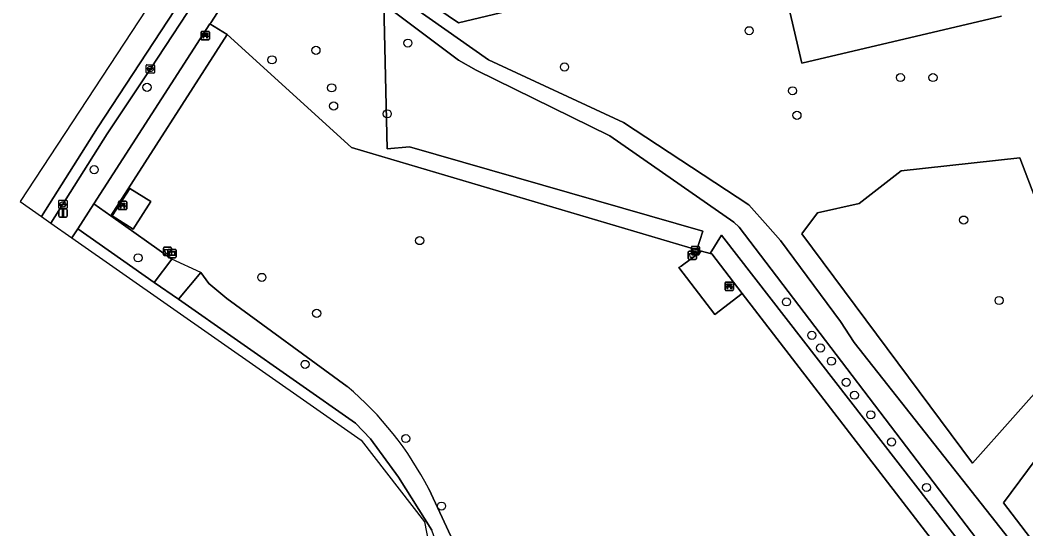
# Model space of a CAD drawing. Extents: x 158031 to 159244, y 380104 to 381214.
# Drawn here: x 158364.3 to 158485.7, y 380368.1 to 380429.5 of the extents above; entities that cross this region are included whole.
import ezdxf

# ---------------------------------------------------------------- set-up
doc = ezdxf.new("R2010")
doc.units = 0
for name, color, linetype in [('IMGEO_Afvalbak', 7, 'Continuous'), ('IMGEO_Bank', 7, 'Continuous'), ('IMGEO_Boom', 7, 'Continuous'), ('IMGEO_Erf', 7, 'Continuous'), ('IMGEO_Groenvoorziening', 7, 'Continuous'), ('IMGEO_Haag', 7, 'Continuous'), ('IMGEO_Hek', 7, 'Continuous'), ('IMGEO_Informatiebord', 7, 'Continuous'), ('IMGEO_Kolk', 7, 'Continuous'), ('IMGEO_Lichtmast', 7, 'Continuous'), ('IMGEO_Loofbos', 7, 'Continuous'), ('IMGEO_Rijbaan_lokaal_gesloten', 7, 'Continuous'), ('IMGEO_Voetpad_halfverhard', 7, 'Continuous'), ('IMGEO_Voetpad_open', 7, 'Continuous')]:
    doc.layers.add(name, color=color, linetype=linetype)

msp = doc.modelspace()

# ---------------------------------------------------------------- linework, layer by layer
at = {"layer": 'IMGEO_Afvalbak'}
for p, q in [((158381.59, 380401.2), (158381.59, 380402)), ((158381.59, 380402), (158381.59, 380401.2)), ((158381.69, 380402.1), (158382.48, 380402.1)), ((158382.48, 380402.1), (158381.69, 380402.1)), ((158382.58, 380402), (158382.58, 380401.2)), ((158382.58, 380401.2), (158382.58, 380402)), ((158382.48, 380401.1), (158381.69, 380401.1)), ((158381.69, 380401.1), (158382.48, 380401.1)), ((158444.91, 380400.73), (158444.91, 380401.53)), ((158444.91, 380401.53), (158444.91, 380400.73)), ((158445.01, 380401.63), (158445.8, 380401.63)), ((158445.8, 380401.63), (158445.01, 380401.63)), ((158445.8, 380400.63), (158445.01, 380400.63)), ((158445.01, 380400.63), (158445.8, 380400.63)), ((158445.9, 380401.53), (158445.9, 380400.73)), ((158445.9, 380400.73), (158445.9, 380401.53))]:
    msp.add_line(p, q, dxfattribs=at)
for points in [[(158381.73, 380401.81), (158382.44, 380401.81), (158382.29, 380401.34), (158381.88, 380401.34), (158381.73, 380401.81)], [(158445.05, 380401.34), (158445.76, 380401.34), (158445.61, 380400.87), (158445.2, 380400.87), (158445.05, 380401.34)]]:
    msp.add_lwpolyline(points, dxfattribs=at)
for centre, start, end in [((158381.69, 380402), 90, 180), ((158381.69, 380402), 90, 180), ((158382.48, 380402), 0, 90), ((158382.48, 380402), 360, 90), ((158381.69, 380401.2), 180, 270), ((158381.69, 380401.2), 180, 270), ((158382.48, 380401.2), 270, 0), ((158382.48, 380401.2), 270, 0), ((158445.01, 380401.53), 90, 180), ((158445.01, 380401.53), 90, 180), ((158445.01, 380400.73), 180, 270), ((158445.01, 380400.73), 180, 270), ((158445.8, 380401.53), 0, 90), ((158445.8, 380401.53), 360, 90), ((158445.8, 380400.73), 270, 0), ((158445.8, 380400.73), 270, 0)]:
    msp.add_arc(centre, 0.1, start, end, dxfattribs=at)
at = {"layer": 'IMGEO_Bank'}
for p, q in [((158386.14, 380427.21), (158386.14, 380428.05)), ((158386.14, 380428.05), (158386.14, 380427.21)), ((158386.22, 380428.14), (158387.06, 380428.14)), ((158387.06, 380428.14), (158386.22, 380428.14)), ((158386.45, 380427.64), (158386.45, 380427.75)), ((158386.84, 380427.53), (158386.45, 380427.53)), ((158386.49, 380427.75), (158386.49, 380427.64)), ((158386.78, 380427.75), (158386.5, 380427.75)), ((158386.5, 380427.64), (158386.78, 380427.64)), ((158386.79, 380427.64), (158386.79, 380427.75)), ((158386.83, 380427.75), (158386.83, 380427.64)), ((158387.14, 380428.06), (158387.14, 380427.22)), ((158387.14, 380427.22), (158387.14, 380428.06)), ((158387.07, 380427.14), (158386.23, 380427.14)), ((158386.23, 380427.14), (158387.07, 380427.14)), ((158376.17, 380406.71), (158376.17, 380407.55)), ((158376.17, 380407.55), (158376.17, 380406.71)), ((158376.24, 380407.64), (158377.08, 380407.64)), ((158377.08, 380407.64), (158376.24, 380407.64)), ((158376.87, 380407.04), (158376.47, 380407.04)), ((158376.48, 380407.14), (158376.48, 380407.25)), ((158376.52, 380407.25), (158376.52, 380407.14)), ((158376.81, 380407.26), (158376.53, 380407.26)), ((158376.53, 380407.14), (158376.81, 380407.14)), ((158376.82, 380407.14), (158376.82, 380407.25)), ((158376.86, 380407.25), (158376.86, 380407.14)), ((158377.17, 380407.56), (158377.17, 380406.72)), ((158377.17, 380406.72), (158377.17, 380407.56)), ((158377.09, 380406.64), (158376.25, 380406.64)), ((158376.25, 380406.64), (158377.09, 380406.64)), ((158449.37, 380396.97), (158449.37, 380397.81)), ((158449.37, 380397.81), (158449.37, 380396.97)), ((158449.44, 380397.89), (158450.28, 380397.89)), ((158450.28, 380397.89), (158449.44, 380397.89)), ((158450.07, 380397.29), (158449.67, 380397.29)), ((158449.68, 380397.4), (158449.68, 380397.51)), ((158449.72, 380397.51), (158449.72, 380397.4)), ((158450.01, 380397.51), (158449.73, 380397.51)), ((158449.73, 380397.39), (158450.01, 380397.39)), ((158450.02, 380397.4), (158450.02, 380397.51)), ((158450.06, 380397.51), (158450.06, 380397.4)), ((158450.37, 380397.82), (158450.37, 380396.98)), ((158450.37, 380396.98), (158450.37, 380397.82)), ((158450.29, 380396.89), (158449.45, 380396.89)), ((158449.45, 380396.89), (158450.29, 380396.89))]:
    msp.add_line(p, q, dxfattribs=at)
for points in [[(158386.39, 380427.53), (158386.25, 380427.53), (158386.36, 380427.64), (158386.44, 380427.64)], [(158386.44, 380427.75), (158386.36, 380427.75), (158386.36, 380427.92), (158386.92, 380427.92), (158386.92, 380427.75), (158386.84, 380427.75)], [(158386.44, 380427.53), (158386.44, 380427.32), (158386.4, 380427.32), (158386.4, 380427.53)], [(158386.84, 380427.64), (158386.92, 380427.64), (158387.03, 380427.53), (158386.9, 380427.53)], [(158386.89, 380427.53), (158386.89, 380427.32), (158386.85, 380427.32), (158386.85, 380427.53)], [(158376.42, 380407.04), (158376.27, 380407.04), (158376.39, 380407.14), (158376.47, 380407.14)], [(158376.47, 380407.26), (158376.39, 380407.26), (158376.39, 380407.42), (158376.95, 380407.42), (158376.95, 380407.26), (158376.87, 380407.26)], [(158376.47, 380407.03), (158376.47, 380406.82), (158376.42, 380406.82), (158376.42, 380407.03)], [(158376.87, 380407.14), (158376.95, 380407.14), (158377.06, 380407.04), (158376.92, 380407.04)], [(158376.92, 380407.03), (158376.92, 380406.82), (158376.87, 380406.82), (158376.87, 380407.03)], [(158449.62, 380397.29), (158449.47, 380397.29), (158449.59, 380397.39), (158449.67, 380397.39)], [(158449.67, 380397.51), (158449.59, 380397.51), (158449.59, 380397.67), (158450.15, 380397.67), (158450.15, 380397.51), (158450.07, 380397.51)], [(158449.67, 380397.29), (158449.67, 380397.08), (158449.62, 380397.08), (158449.62, 380397.29)], [(158450.07, 380397.39), (158450.15, 380397.39), (158450.26, 380397.29), (158450.12, 380397.29)], [(158450.12, 380397.29), (158450.12, 380397.08), (158450.07, 380397.08), (158450.07, 380397.29)]]:
    msp.add_lwpolyline(points, dxfattribs=at)
for centre, radius, start, end in [((158386.22, 380428.06), 0.0779, 92.4484, 184.2845), ((158386.22, 380428.06), 0.0779, 92.4484, 184.2845), ((158386.39, 380427.53), 0.00671, 2.8957, 87.1043), ((158386.44, 380427.75), 0.00671, 2.8957, 87.1043), ((158386.44, 380427.64), 0.00671, 272.8957, 357.1043), ((158386.45, 380427.53), 0.00671, 92.8957, 177.1043), ((158386.5, 380427.75), 0.00671, 92.8957, 177.1043), ((158386.5, 380427.64), 0.00671, 182.8957, 267.1043), ((158386.78, 380427.75), 0.00671, 2.8957, 87.1043), ((158386.78, 380427.64), 0.00671, 272.8957, 357.1043), ((158386.84, 380427.75), 0.00671, 92.8957, 177.1043), ((158386.84, 380427.64), 0.00671, 182.8957, 267.1043), ((158386.84, 380427.53), 0.00671, 2.8957, 87.1043), ((158386.9, 380427.53), 0.00671, 92.8957, 177.1043), ((158387.06, 380428.06), 0.0779, 2.4484, 94.2845), ((158387.06, 380428.06), 0.0779, 2.4484, 94.2845), ((158386.22, 380427.22), 0.0779, 182.4484, 274.2845), ((158386.22, 380427.22), 0.0779, 182.4484, 274.2845), ((158387.06, 380427.22), 0.0779, 272.4484, 4.2845), ((158387.06, 380427.22), 0.0779, 272.4484, 4.2845), ((158376.25, 380407.56), 0.0779, 92.4484, 184.2845), ((158376.25, 380407.56), 0.0779, 92.4484, 184.2845), ((158376.25, 380406.72), 0.0779, 182.4484, 274.2845), ((158376.25, 380406.72), 0.0779, 182.4484, 274.2845), ((158376.42, 380407.03), 0.00671, 2.8957, 87.1043), ((158376.47, 380407.25), 0.00671, 2.8957, 87.1043), ((158376.47, 380407.14), 0.00671, 272.8957, 357.1043), ((158376.47, 380407.03), 0.00671, 92.8957, 177.1043), ((158376.53, 380407.25), 0.00671, 92.8957, 177.1043), ((158376.53, 380407.14), 0.00671, 182.8957, 267.1043), ((158376.81, 380407.25), 0.00671, 2.8957, 87.1043), ((158376.81, 380407.14), 0.00671, 272.8957, 357.1043), ((158376.87, 380407.25), 0.00671, 92.8957, 177.1043), ((158376.87, 380407.14), 0.00671, 182.8957, 267.1043), ((158376.87, 380407.03), 0.00671, 2.8957, 87.1043), ((158376.92, 380407.03), 0.00671, 92.8957, 177.1043), ((158377.09, 380407.56), 0.0779, 2.4484, 94.2845), ((158377.09, 380407.56), 0.0779, 2.4484, 94.2845), ((158377.09, 380406.72), 0.0779, 272.4484, 4.2845), ((158377.09, 380406.72), 0.0779, 272.4484, 4.2845), ((158449.45, 380397.82), 0.0779, 92.4484, 184.2845), ((158449.45, 380397.82), 0.0779, 92.4484, 184.2845), ((158449.45, 380396.97), 0.0779, 182.4484, 274.2845), ((158449.45, 380396.97), 0.0779, 182.4484, 274.2845), ((158449.62, 380397.28), 0.00671, 2.8957, 87.1043), ((158449.67, 380397.51), 0.00671, 2.8957, 87.1043), ((158449.67, 380397.4), 0.00671, 272.8957, 357.1043), ((158449.67, 380397.28), 0.00671, 92.8957, 177.1043), ((158449.73, 380397.51), 0.00671, 92.8957, 177.1043), ((158449.73, 380397.4), 0.00671, 182.8957, 267.1043), ((158450.01, 380397.51), 0.00671, 2.8957, 87.1043), ((158450.01, 380397.4), 0.00671, 272.8957, 357.1043), ((158450.07, 380397.51), 0.00671, 92.8957, 177.1043), ((158450.07, 380397.4), 0.00671, 182.8957, 267.1043), ((158450.07, 380397.28), 0.00671, 2.8957, 87.1043), ((158450.12, 380397.28), 0.00671, 92.8957, 177.1043), ((158450.29, 380397.82), 0.0779, 2.4484, 94.2845), ((158450.29, 380397.82), 0.0779, 2.4484, 94.2845), ((158450.29, 380396.97), 0.0779, 272.4484, 4.2845), ((158450.29, 380396.97), 0.0779, 272.4484, 4.2845)]:
    msp.add_arc(centre, radius, start, end, dxfattribs=at)
at = {"layer": 'IMGEO_Boom'}
for centre in [(158452.26, 380428.23), (158400, 380425.86), (158411.09, 380426.74), (158394.7, 380424.72), (158429.99, 380423.85), (158470.52, 380422.58), (158474.44, 380422.58), (158379.62, 380421.4), (158401.9, 380421.34), (158457.5, 380420.98), (158402.13, 380419.15), (158408.6, 380418.2), (158458.03, 380418.02), (158373.25, 380411.46), (158478.14, 380405.38), (158412.51, 380402.9), (158378.54, 380400.82), (158393.47, 380398.46), (158456.77, 380395.5), (158482.42, 380395.67), (158400.09, 380394.12), (158459.82, 380391.47), (158460.88, 380389.94), (158462.19, 380388.35), (158398.69, 380387.96), (158463.98, 380385.8), (158464.97, 380384.24), (158466.94, 380381.87), (158410.84, 380379.01), (158469.45, 380378.59), (158473.67, 380373.11), (158415.15, 380370.86)]:
    msp.add_circle(centre, 0.489, dxfattribs=at)
at = {"layer": 'IMGEO_Erf'}
msp.add_lwpolyline([(158397.97, 380442.25), (158417.2, 380429.17), (158455.35, 380438.31), (158458.62, 380424.32), (158482.72, 380429.98)], dxfattribs=at)
at = {"layer": 'IMGEO_Groenvoorziening'}
for points in [[(158482.72, 380429.98), (158458.62, 380424.32), (158455.35, 380438.31), (158417.2, 380429.17), (158397.97, 380442.25)], [(158406.5, 380434.82), (158420.81, 380424.7), (158437.11, 380417.14), (158452.23, 380407.21), (158454.52, 380404.64), (158456.03, 380402.9), (158463.27, 380393.14), (158464.95, 380390.6), (158483.13, 380367.54), (158490.03, 380358.5), (158500, 380343.81), (158504.06, 380337.83), (158522.9, 380314.99)], [(158451.44, 380396.52), (158448.13, 380393.98), (158443.79, 380399.64), (158444.05, 380399.83), (158446.39, 380401.53), (158446.53, 380401.63), (158445.94, 380401.79), (158405.77, 380413.7), (158404.28, 380414.14), (158389.27, 380427.76), (158375.27, 380405.9), (158382.6, 380400.68), (158380.5, 380397.86), (158383.41, 380395.83), (158386.1, 380399.04), (158387.09, 380397.71), (158389.26, 380395.91), (158403.78, 380385.29)], [(158478.06, 380366.01), (158448.92, 380403.57), (158447.57, 380401.34), (158447.76, 380401.29), (158451.44, 380396.52), (158474.64, 380366.37)], [(158403.78, 380385.29), (158389.26, 380395.91), (158387.09, 380397.71), (158386.1, 380399.04), (158383.41, 380395.83), (158404.76, 380380.88), (158406.57, 380378.99), (158409.97, 380374.34), (158413.97, 380367.94)], [(158413.61, 380372.93), (158422.37, 380354.09), (158427.93, 380350.94), (158452.77, 380356.51), (158474.64, 380366.37), (158451.44, 380396.52)], [(158422.37, 380354.09), (158413.61, 380372.93)]]:
    msp.add_lwpolyline(points, dxfattribs=at)
for points in [[(158405.57, 380433.43), (158405.17, 380432.84), (158398.96, 380436.87), (158398.31, 380435.9), (158393.64, 380439.02), (158387.3, 380429.19), (158387.21, 380429.05), (158389.27, 380427.76), (158404.28, 380414.14), (158405.77, 380413.7), (158445.94, 380401.79), (158446.67, 380404.02), (158411.27, 380414.22), (158408.59, 380413.96), (158408.21, 380431.45)], [(158435.47, 380415.56), (158419.32, 380423.46), (158417.19, 380424.67), (158408.21, 380431.45), (158408.59, 380413.96), (158411.27, 380414.22), (158446.67, 380404.02), (158445.94, 380401.79), (158446.53, 380401.63), (158447.57, 380401.34), (158448.92, 380403.57), (158478.06, 380366.01), (158479.75, 380366.86), (158451.07, 380404.54), (158450.43, 380405.14)], [(158387.21, 380429.05), (158373.19, 380407.33), (158375.27, 380405.9), (158389.27, 380427.76)], [(158488.94, 380386.97), (158479.23, 380376.03), (158458.62, 380403.72), (158460.52, 380406.27), (158465.55, 380407.38), (158470.6, 380411.32), (158484.93, 380412.89), (158490.67, 380397.79), (158493.86, 380392.88)], [(158377.94, 380404.28), (158375.41, 380405.88), (158377.53, 380409.18), (158380.06, 380407.61)], [(158371.26, 380404.33), (158380.5, 380397.86), (158382.6, 380400.68), (158375.27, 380405.9), (158373.19, 380407.33)], [(158504.92, 380370.93), (158515.62, 380357.8), (158519.47, 380348.39), (158517.45, 380342.91), (158512.61, 380339.42), (158523.74, 380324.89), (158522.04, 380318.79), (158519.94, 380319.89), (158521.17, 380324.35), (158510.99, 380338.11), (158509.28, 380336.79), (158482.95, 380371.24), (158489.65, 380380.32), (158493.63, 380380.76), (158496.97, 380378.21)]]:
    msp.add_lwpolyline(points, close=True, dxfattribs=at)
msp.add_arc((158377.58, 380354.34), 40.55, 27.289, 49.7531, dxfattribs=at)
msp.add_arc((158377.58, 380354.34), 40.55, 27.289, 49.7531, dxfattribs=at)
at = {"layer": 'IMGEO_Haag'}
msp.add_lwpolyline([(158371.26, 380404.33), (158380.5, 380397.86), (158382.6, 380400.68), (158375.27, 380405.9), (158373.19, 380407.33)], close=True, dxfattribs=at)
for points in [[(158478.06, 380366.01), (158448.92, 380403.57), (158447.57, 380401.34), (158447.76, 380401.29), (158451.44, 380396.52), (158474.64, 380366.37)], [(158403.78, 380385.29), (158389.26, 380395.91), (158387.09, 380397.71), (158386.1, 380399.04), (158383.41, 380395.83), (158404.76, 380380.88), (158406.57, 380378.99), (158409.97, 380374.34), (158413.97, 380367.94)], [(158422.37, 380354.09), (158413.61, 380372.93)]]:
    msp.add_lwpolyline(points, dxfattribs=at)
msp.add_arc((158377.58, 380354.34), 40.55, 27.289, 49.7531, dxfattribs=at)
at = {"layer": 'IMGEO_Hek'}
for points in [[(158375.27, 380405.9), (158389.27, 380427.76)], [(158389.27, 380427.76), (158404.28, 380414.14), (158405.77, 380413.7)], [(158405.77, 380413.7), (158445.94, 380401.79)], [(158382.6, 380400.68), (158375.27, 380405.9)], [(158386.1, 380399.04), (158382.6, 380400.68)], [(158447.57, 380401.34), (158447.76, 380401.29), (158451.44, 380396.52), (158474.64, 380366.37), (158452.77, 380356.51), (158427.93, 380350.94), (158422.37, 380354.09), (158413.61, 380372.93)], [(158445.94, 380401.79), (158446.53, 380401.63), (158447.57, 380401.34)], [(158403.78, 380385.29), (158389.26, 380395.91), (158387.09, 380397.71), (158386.1, 380399.04)]]:
    msp.add_lwpolyline(points, dxfattribs=at)
msp.add_arc((158377.58, 380354.34), 40.55, 27.289, 49.7531, dxfattribs=at)
at = {"layer": 'IMGEO_Informatiebord'}
for p, q in [((158382.25, 380401.84), (158383.03, 380401.84)), ((158383.03, 380401.84), (158382.25, 380401.84)), ((158445.29, 380401.3), (158445.29, 380402.1)), ((158445.29, 380402.1), (158445.29, 380401.3)), ((158445.39, 380402.2), (158446.18, 380402.2)), ((158446.18, 380402.2), (158445.39, 380402.2)), ((158446.28, 380402.1), (158446.28, 380401.3)), ((158446.28, 380401.3), (158446.28, 380402.1)), ((158382.15, 380400.94), (158382.15, 380401.74)), ((158382.15, 380401.74), (158382.15, 380400.94)), ((158383.03, 380400.84), (158382.25, 380400.84)), ((158382.25, 380400.84), (158383.03, 380400.84)), ((158383.13, 380401.74), (158383.13, 380400.94)), ((158383.13, 380400.94), (158383.13, 380401.74)), ((158446.18, 380401.2), (158445.39, 380401.2)), ((158445.39, 380401.2), (158446.18, 380401.2))]:
    msp.add_line(p, q, dxfattribs=at)
for points in [[(158445.39, 380401.93), (158446.18, 380401.93), (158446.18, 380401.47), (158445.39, 380401.47), (158445.39, 380401.93)], [(158445.46, 380401.87), (158445.46, 380401.53), (158446.11, 380401.53), (158446.11, 380401.87), (158445.46, 380401.87)], [(158382.25, 380401.57), (158383.03, 380401.57), (158383.03, 380401.11), (158382.25, 380401.11), (158382.25, 380401.57)], [(158382.31, 380401.51), (158382.31, 380401.17), (158382.97, 380401.17), (158382.97, 380401.51), (158382.31, 380401.51)]]:
    msp.add_lwpolyline(points, dxfattribs=at)
for centre, start, end in [((158382.25, 380401.74), 90, 180), ((158382.25, 380401.74), 90, 180), ((158383.03, 380401.74), 0, 90), ((158383.03, 380401.74), 360, 90), ((158445.39, 380402.1), 90, 180), ((158445.39, 380402.1), 90, 180), ((158446.18, 380402.1), 0, 90), ((158446.18, 380402.1), 360, 90), ((158382.25, 380400.94), 180, 270), ((158382.25, 380400.94), 180, 270), ((158383.03, 380400.94), 270, 0), ((158383.03, 380400.94), 270, 0), ((158445.39, 380401.3), 180, 270), ((158445.39, 380401.3), 180, 270), ((158446.18, 380401.3), 270, 0), ((158446.18, 380401.3), 270, 0)]:
    msp.add_arc(centre, 0.1, start, end, dxfattribs=at)
at = {"layer": 'IMGEO_Kolk'}
for p, q in [((158379.53, 380423.19), (158379.53, 380424.04)), ((158379.6, 380424.12), (158380.46, 380424.12)), ((158379.83, 380423.66), (158380.23, 380423.66)), ((158380.02, 380423.9), (158380.04, 380423.9)), ((158380.53, 380424.04), (158380.53, 380423.19)), ((158380.46, 380423.12), (158379.6, 380423.12)), ((158379.79, 380423.61), (158379.79, 380423.62)), ((158380.22, 380423.57), (158379.83, 380423.57)), ((158380.04, 380423.34), (158380.01, 380423.34)), ((158380.27, 380423.62), (158380.27, 380423.61)), ((158368.97, 380406.84), (158368.97, 380407.69)), ((158369.04, 380407.77), (158369.89, 380407.77)), ((158369.89, 380406.77), (158369.04, 380406.77)), ((158369.23, 380407.26), (158369.23, 380407.27)), ((158369.27, 380407.31), (158369.67, 380407.31)), ((158369.66, 380407.22), (158369.27, 380407.22)), ((158369.48, 380406.99), (158369.45, 380406.99)), ((158369.46, 380407.55), (158369.48, 380407.55)), ((158369.71, 380407.27), (158369.71, 380407.26)), ((158369.97, 380407.69), (158369.97, 380406.84))]:
    msp.add_line(p, q, dxfattribs=at)
for points in [[(158379.53, 380423.19), (158379.53, 380424.04)], [(158379.6, 380424.12), (158380.46, 380424.12)], [(158380.53, 380424.04), (158380.53, 380423.19)], [(158380.46, 380423.12), (158379.6, 380423.12)], [(158368.97, 380406.84), (158368.97, 380407.69)], [(158369.04, 380407.77), (158369.89, 380407.77)], [(158369.89, 380406.77), (158369.04, 380406.77)], [(158369.97, 380407.69), (158369.97, 380406.84)]]:
    msp.add_lwpolyline(points, dxfattribs=at)
for centre, radius, start, end in [((158379.6, 380424.04), 0.0765, 91.552, 178.448), ((158379.6, 380424.04), 0.0765, 91.552, 178.448), ((158379.83, 380423.62), 0.0403, 85.8775, 175.7526), ((158380.23, 380423.62), 0.0386, 1.7309, 96.639), ((158380.45, 380424.04), 0.0765, 1.552, 88.448), ((158380.45, 380424.04), 0.0765, 1.552, 88.448), ((158379.6, 380423.19), 0.0765, 181.552, 268.448), ((158379.6, 380423.19), 0.0765, 181.552, 268.448), ((158379.82, 380423.61), 0.0366, 178.938, 274.7102), ((158380.23, 380423.62), 0.043, 264.8664, 352.4533), ((158380.45, 380423.19), 0.0765, 271.552, 358.448), ((158380.45, 380423.19), 0.0765, 271.552, 358.448), ((158369.04, 380407.69), 0.0765, 91.552, 178.448), ((158369.04, 380407.69), 0.0765, 91.552, 178.448), ((158369.04, 380406.84), 0.0765, 181.552, 268.448), ((158369.04, 380406.84), 0.0765, 181.552, 268.448), ((158369.27, 380407.27), 0.0403, 85.8775, 175.7526), ((158369.26, 380407.26), 0.0366, 178.938, 274.7102), ((158369.67, 380407.27), 0.043, 264.8664, 352.4533), ((158369.67, 380407.27), 0.0386, 1.7309, 96.639), ((158369.89, 380407.69), 0.0765, 1.552, 88.448), ((158369.89, 380407.69), 0.0765, 1.552, 88.448), ((158369.89, 380406.84), 0.0765, 271.552, 358.448), ((158369.89, 380406.84), 0.0765, 271.552, 358.448)]:
    msp.add_arc(centre, radius, start, end, dxfattribs=at)
for centre, major_axis, ratio, start_param, end_param in [((158380.02, 380423.62), (-0.387, 0.002), 0.722429, 4.712389, 7.853982), ((158380.04, 380423.62), (-0.39, 0.002), 0.717154, 1.570796, 4.712389), ((158369.45, 380407.27), (-0.387, 0.002), 0.722429, 4.712389, 7.853982), ((158369.48, 380407.27), (-0.39, 0.002), 0.717154, 1.570796, 4.712389)]:
    msp.add_ellipse(centre, major_axis=major_axis, ratio=ratio, start_param=start_param, end_param=end_param, dxfattribs=at)
at = {"layer": 'IMGEO_Lichtmast'}
for p, q in [((158369.09, 380406.73), (158369.88, 380406.73)), ((158369.88, 380406.73), (158369.09, 380406.73)), ((158368.99, 380405.83), (158368.99, 380406.63)), ((158368.99, 380406.63), (158368.99, 380405.83)), ((158369.88, 380405.73), (158369.09, 380405.73)), ((158369.09, 380405.73), (158369.88, 380405.73)), ((158369.98, 380406.63), (158369.98, 380405.83)), ((158369.98, 380405.83), (158369.98, 380406.63))]:
    msp.add_line(p, q, dxfattribs=at)
msp.add_lwpolyline([(158369.41, 380406.6), (158369.56, 380406.6), (158369.56, 380405.85), (158369.41, 380405.85), (158369.41, 380406.6)], dxfattribs=at)
for centre, start, end in [((158369.09, 380406.63), 90, 180), ((158369.09, 380406.63), 90, 180), ((158369.88, 380406.63), 0, 90), ((158369.88, 380406.63), 360, 90), ((158369.09, 380405.83), 180, 270), ((158369.09, 380405.83), 180, 270), ((158369.88, 380405.83), 270, 0), ((158369.88, 380405.83), 270, 0)]:
    msp.add_arc(centre, 0.1, start, end, dxfattribs=at)
at = {"layer": 'IMGEO_Loofbos'}
msp.add_lwpolyline([(158488.94, 380386.97), (158493.86, 380392.88), (158490.67, 380397.79), (158484.93, 380412.89), (158470.6, 380411.32), (158465.55, 380407.38), (158460.52, 380406.27), (158458.62, 380403.72), (158479.23, 380376.03)], close=True, dxfattribs=at)
msp.add_lwpolyline([(158502.24, 380352.96), (158511.71, 380340.6), (158512.61, 380339.42), (158517.45, 380342.91), (158519.47, 380348.39), (158515.62, 380357.8), (158504.92, 380370.93), (158496.97, 380378.21), (158493.63, 380380.76), (158489.65, 380380.32), (158482.95, 380371.24), (158509.28, 380336.79), (158510.99, 380338.11), (158510.09, 380339.32), (158501, 380351.61), (158500.82, 380352.09), (158500.87, 380352.59)], dxfattribs=at)
at = {"layer": 'IMGEO_Rijbaan_lokaal_gesloten'}
msp.add_lwpolyline([(158368.03, 380405.01), (158368.03, 380405.01), (158374.83, 380415.77), (158380.02, 380423.62), (158386.28, 380433.16), (158399.36, 380453.17), (158409.05, 380467.67), (158411.43, 380471.2), (158411.55, 380471.37), (158425.19, 380491.55), (158424.01, 380492.43), (158410.39, 380472.12), (158398.23, 380453.99), (158373.65, 380416.53), (158366.88, 380405.81)], close=True, dxfattribs=at)
msp.add_lwpolyline([(158407.74, 380473.83), (158403.01, 380466.6), (158389.42, 380445.89), (158364.31, 380407.61), (158366.88, 380405.81), (158373.65, 380416.53), (158398.23, 380453.99), (158410.39, 380472.12), (158407.74, 380473.83)], dxfattribs=at)
at = {"layer": 'IMGEO_Voetpad_halfverhard'}
for points in [[(158522.9, 380314.99), (158504.06, 380337.83), (158500, 380343.81), (158490.03, 380358.5), (158483.13, 380367.54), (158464.95, 380390.6), (158463.27, 380393.14), (158456.03, 380402.9), (158454.52, 380404.64), (158452.23, 380407.21), (158437.11, 380417.14), (158420.81, 380424.7), (158406.5, 380434.82), (158405.57, 380433.43), (158408.21, 380431.45), (158417.19, 380424.67), (158419.32, 380423.46), (158435.47, 380415.56), (158450.43, 380405.14), (158451.07, 380404.54), (158479.75, 380366.86), (158483.57, 380361.84)], [(158419.45, 380353.25), (158415.99, 380362.3), (158413.97, 380367.94), (158409.97, 380374.34), (158406.57, 380378.99), (158404.76, 380380.88), (158383.41, 380395.83), (158380.5, 380397.86), (158371.26, 380404.33), (158370.56, 380403.24), (158370.56, 380403.24), (158405.47, 380378.83), (158413.11, 380368.96), (158415.92, 380354.36), (158427.5, 380344.05), (158438.08, 380339.3), (158457.58, 380320.19), (158462.66, 380311.35), (158481.25, 380294.98), (158484.4, 380289.22), (158485.47, 380268.4), (158472.87, 380254.97)]]:
    msp.add_lwpolyline(points, dxfattribs=at)
at = {"layer": 'IMGEO_Voetpad_open'}
for points in [[(158370.56, 380403.24), (158370.56, 380403.24), (158371.26, 380404.33), (158373.19, 380407.33), (158387.21, 380429.05), (158387.3, 380429.19), (158393.64, 380439.02), (158397.81, 380442.02), (158397.97, 380442.25), (158408.91, 380458.42), (158415.83, 380468.61), (158424.32, 380481.14), (158424.86, 380481.97), (158429.57, 380488.94), (158430.15, 380489.8), (158430.37, 380490.12), (158431.77, 380490.49), (158436.01, 380491.49), (158437.22, 380491.76), (158436.55, 380494.51), (158435.75, 380497.86), (158432.27, 380497.03)], [(158386.28, 380433.16), (158380.02, 380423.62), (158374.83, 380415.77), (158368.03, 380405.01), (158368.03, 380405.01), (158370.56, 380403.24)]]:
    msp.add_lwpolyline(points, dxfattribs=at)
for points in [[(158377.94, 380404.28), (158380.06, 380407.61), (158377.53, 380409.18), (158375.41, 380405.88)], [(158447.76, 380401.29), (158447.57, 380401.34), (158446.53, 380401.63), (158446.39, 380401.53), (158444.05, 380399.83), (158443.79, 380399.64), (158448.13, 380393.98), (158451.44, 380396.52)]]:
    msp.add_lwpolyline(points, close=True, dxfattribs=at)

doc.saveas('drawing.dxf')
